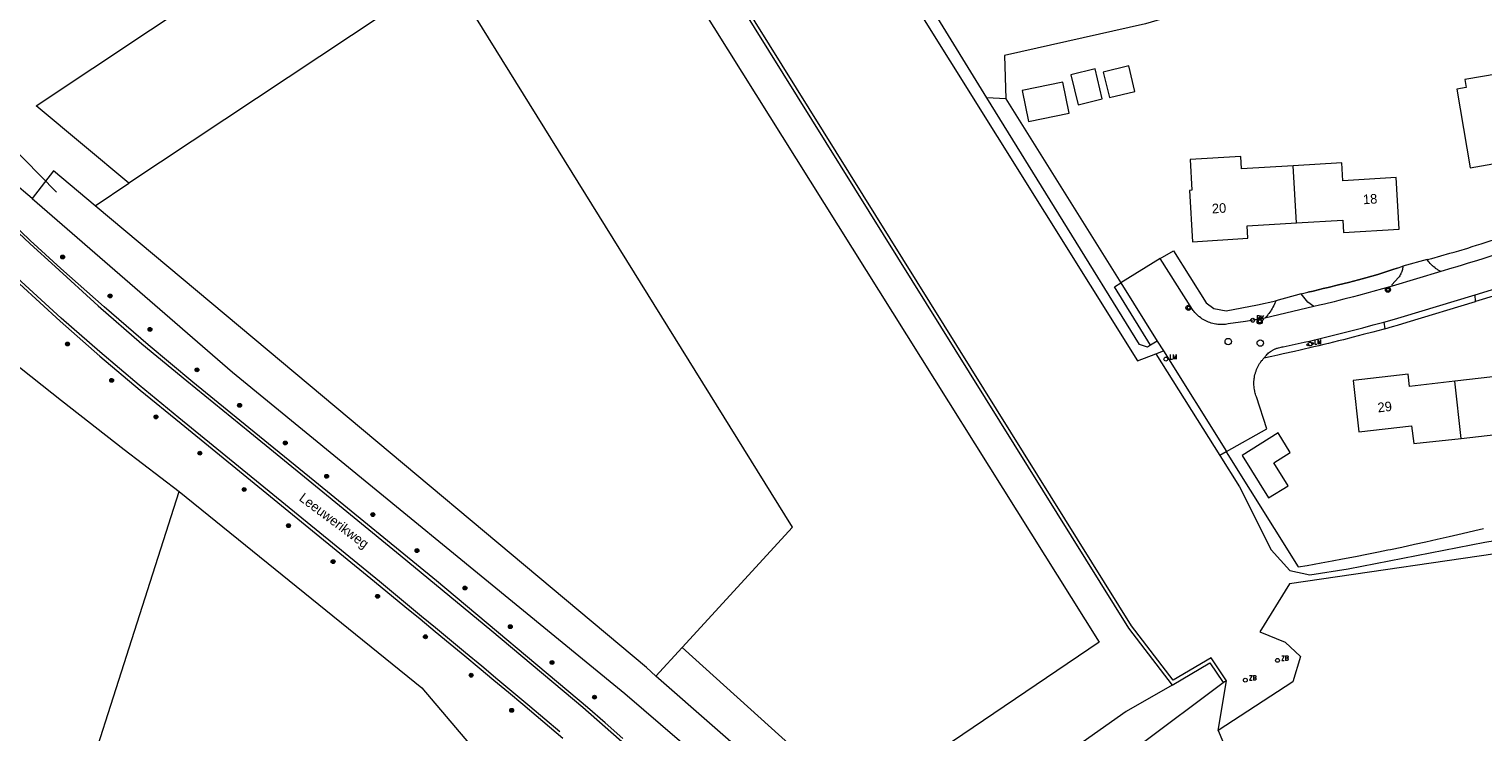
# Model space of a CAD drawing. Header units: metres. Extents: x 138165 to 154469, y 480134 to 494189.
# Tile 312 of 656: x 149023 to 149211, y 483009 to 483100. Entities that reach past the tile are written whole.
import ezdxf

# ---------------------------------------------------------------- set-up
doc = ezdxf.new("R2010")
doc.units = ezdxf.units.M
doc.header["$LTSCALE"] = 0.001
doc.header["$MEASUREMENT"] = 0
for name, color, linetype, lineweight in [('Level 5', 7, 'Continuous', 0), ('TOP-L-duiker', 7, 'Continuous', 0), ('TOP-L-terrein schutting raster hek leuning', 7, 'Continuous', 0), ('TOP-L-topo objecten punt', 7, 'Continuous', 0), ('TOP-L-topo objecten vlak', 7, 'Continuous', 0), ('TOP-T-topo huisnummering naamgeving', 7, 'Continuous', 0)]:
    doc.layers.add(name, color=color, linetype=linetype, lineweight=lineweight)
doc.styles.add('Style-INTL_ISO', font='INTL_ISO.shx')
doc.styles.add('Style-STANDARD', font='STANDARD.shx')

# ---------------------------------------------------------------- blocks, each defined once
blk = doc.blocks.new('24')
at = {"layer": 'TOP-L-topo objecten punt', "color": 7, "linetype": 'Continuous', "lineweight": 0}
for radius in [0.025, 0.0182, 0.0115, 0.005]:
    blk.add_circle((0, 0), radius, dxfattribs=at)
blk = doc.blocks.new('39')
at = {"layer": 'TOP-L-topo objecten punt', "color": 7, "linetype": 'Continuous', "lineweight": 0}
for p, q in [((0.0175, 0.0175), (-0.0175, 0.0175)), ((-0.0175, 0.0175), (-0.0175, -0.0175)), ((0.0175, 0.0175), (0.0175, -0.0175)), ((0.0175, -0.0175), (-0.0175, -0.0175))]:
    blk.add_line(p, q, dxfattribs=at)
blk.add_circle((0, 0), 0.0332, dxfattribs=at)
blk = doc.blocks.new('72')
at = {"layer": 'TOP-L-topo objecten punt', "color": 7, "linetype": 'Continuous', "lineweight": 0}
blk.add_circle((0, 0), 0.025, dxfattribs=at)
at = {"layer": 'TOP-L-topo objecten punt', "color": 7, "linetype": 'Continuous', "lineweight": 0, "style": 'Style-STANDARD'}
blk.add_text('BK', height=0.06, dxfattribs=at).set_placement((0.0483, 0))
blk = doc.blocks.new('*U13')
at = {"layer": 'Level 5', "color": 7, "linetype": 'Continuous', "lineweight": 0}
blk.add_circle((0, 0), 0.0415, dxfattribs=at)
blk = doc.blocks.new('150')
at = {"layer": 'Level 5', "color": 7, "linetype": 'Continuous', "lineweight": 0}
blk.add_blockref('*U13', (0, 0), dxfattribs=at)
blk = doc.blocks.new('10')
at = {"layer": 'TOP-L-topo objecten punt', "linetype": 'Continuous', "lineweight": 0}
blk.add_circle((0, 0), 0.0125, dxfattribs=at)
blk = doc.blocks.new('16')
at = {"layer": 'TOP-L-topo objecten punt', "color": 7, "linetype": 'Continuous', "lineweight": 0}
blk.add_circle((0, 0), 0.025, dxfattribs=at)
at = {"layer": 'TOP-L-topo objecten punt', "color": 7, "linetype": 'Continuous', "lineweight": 0, "style": 'Style-STANDARD'}
blk.add_text('LM', height=0.06, dxfattribs=at).set_placement((0.0483, 0))
blk = doc.blocks.new('85')
at = {"layer": 'TOP-L-topo objecten punt', "color": 7, "linetype": 'Continuous', "lineweight": 0}
blk.add_circle((0, 0), 0.025, dxfattribs=at)
at = {"layer": 'TOP-L-topo objecten punt', "color": 7, "linetype": 'Continuous', "lineweight": 0, "style": 'Style-STANDARD'}
blk.add_text('ZB', height=0.06, dxfattribs=at).set_placement((0.0483, 0))

msp = doc.modelspace()

# ---------------------------------------------------------------- linework, layer by layer
at = {"layer": 'TOP-L-duiker', "flags": 128}
msp.add_lwpolyline([(149009.4, 483096.22), (149026.1, 483079.2)], dxfattribs=at)
at = {"layer": 'TOP-L-terrein schutting raster hek leuning', "flags": 128}
msp.add_lwpolyline([(149200.04, 483069.33), (149199.48, 483069.14), (149199.1, 483069.02), (149198.71, 483068.89), (149197.94, 483068.65), (149197.56, 483068.53), (149196.78, 483068.3), (149196, 483068.08), (149195.03, 483067.82), (149194.38, 483067.65), (149193.72, 483067.48), (149192.42, 483067.16), (149191.11, 483066.83), (149190.45, 483066.68), (149189.8, 483066.52), (149189.14, 483066.37), (149188.48, 483066.22)], dxfattribs=at)
at = {"layer": 'TOP-L-topo objecten vlak', "flags": 128}
for points in [[(149177.9, 483015.81), (149175.9, 483018.79), (149170.99, 483015.91), (149165.6, 483022.93), (149088.96, 483145.96), (148937.05, 483389.81), (148920.64, 483416.15)], [(148942.9, 483415.23), (148949.59, 483403.86), (149075.12, 483203.21), (149166.35, 483057.33), (149168.76, 483058.24)], [(149348.53, 483156.3), (149337.46, 483175.38), (149328.99, 483184.04), (149325.75, 483184.83), (149321.12, 483183.74), (149303.84, 483170.65), (149277.94, 483147.66), (149275.19, 483151.2), (149262.98, 483142.44), (149264.36, 483139.39), (149250.28, 483131.66), (149249.98, 483136.68), (149233.34, 483127.52), (149233.29, 483123.93), (149217.64, 483115.95), (149202.18, 483108.96), (149201.78, 483112.61), (149186.82, 483106.8), (149167.42, 483101.04), (149149.11, 483096.9), (149149.29, 483091.28)], [(149088.54, 483145.69), (149165.19, 483022.65), (149170.86, 483015.25)], [(149035.5, 483080.34), (149023.5, 483090.39), (149090.02, 483134.68), (149161.37, 483020.82), (149130.03, 482999.61), (149107.27, 483020.12)], [(149107.27, 483020.12), (149121.61, 483035.74), (149076.83, 483107.83), (149035.5, 483080.34)], [(149146.81, 483091.42), (149139.75, 483102.88)], [(149157.73, 483094.43), (149158.66, 483090.54), (149161.77, 483091.28), (149160.85, 483095.17), (149157.73, 483094.43)], [(149161.92, 483094.77), (149162.71, 483091.47), (149166.02, 483092.27), (149165.22, 483095.57), (149161.92, 483094.77)], [(149022.98, 483078.36), (149020.4, 483080.53), (149018.92, 483082.02), (149017.51, 483083.52), (149016.51, 483084.63), (149015.14, 483086.09), (149013.48, 483087.98), (149012.09, 483089.68), (149010.34, 483091.97), (149008.92, 483093.98)], [(149151.38, 483092.36), (149152.22, 483088.35), (149157.51, 483089.45), (149156.67, 483093.46), (149151.38, 483092.36)], [(149220.88, 483093.51), (149214.78, 483092.46), (149214.57, 483093.71), (149213.32, 483093.49), (149213.14, 483094.54), (149208.83, 483093.8), (149209.01, 483092.75), (149207.77, 483092.54), (149209.52, 483082.37), (149216.61, 483083.59), (149216.34, 483085.17), (149222.15, 483086.17)], [(149149.29, 483091.28), (149146.81, 483091.42)], [(149168.05, 483059.34), (149167.67, 483059.1), (149166.6, 483059.42), (149146.81, 483091.42)], [(149149.29, 483091.28), (149164.22, 483067.45)], [(149186.54, 483082.62), (149179.87, 483082.21), (149179.78, 483083.81), (149173.2, 483083.44), (149173.43, 483079.45), (149173.11, 483079.43), (149173.49, 483072.77), (149180.69, 483073.21), (149180.6, 483074.81), (149187, 483075.2)], [(149031.14, 483077.43), (149025.72, 483081.98), (149022.98, 483078.36)], [(149187, 483075.2), (149193, 483075.56), (149193.1, 483073.96), (149200.3, 483074.4), (149199.92, 483081.08), (149193.02, 483080.66), (149192.87, 483083.01), (149186.54, 483082.62)], [(149187, 483075.2), (149186.54, 483082.62)], [(149007.65, 483080.26), (149010.14, 483077.67), (149013.11, 483074.75), (149015.98, 483072.14), (149026.58, 483062.44), (149031.73, 483057.94), (149036.96, 483053.52), (149042.27, 483049.2), (149067.39, 483028.68), (149071.32, 483025.46), (149073.28, 483023.84), (149075.24, 483022.22), (149077.2, 483020.6), (149079.09, 483019.04), (149080.97, 483017.48), (149082.86, 483015.91), (149084.74, 483014.34), (149086.61, 483012.77), (149088.35, 483011.3), (149090.09, 483009.83), (149091.82, 483008.35)], [(149031.14, 483077.43), (149035.5, 483080.34)], [(149015.41, 483079.18), (149015.83, 483078.93), (149022.69, 483072.47), (149025.93, 483069.54), (149031.51, 483064.46), (149037.2, 483059.52), (149043.02, 483054.72), (149051.2, 483048.06), (149058.78, 483041.89), (149070.71, 483032.12), (149082.59, 483022.3), (149094.42, 483012.41), (149107.07, 483001.23), (149120.72, 482988.87), (149132.4, 482977.97), (149144.39, 482966.41), (149159.69, 482950.92), (149172.92, 482937.15), (149187.83, 482921.48), (149190.59, 482918.51), (149197.24, 482911.67), (149201.29, 482907.51), (149203.89, 482904.91)], [(149022.98, 483078.36), (149048.96, 483055.86), (149099.84, 483014.18), (149123.28, 482994.01)], [(149091.41, 483009.17), (149089.47, 483010.82), (149087.52, 483012.46), (149085.44, 483014.21), (149083.36, 483015.95), (149081.28, 483017.69), (149079.2, 483019.42), (149077.11, 483021.15), (149075.3, 483022.66), (149073.48, 483024.17), (149071.66, 483025.68), (149068.01, 483028.7), (149041.99, 483049.92), (149036.84, 483054.16), (149031.75, 483058.46), (149026.71, 483062.84), (149016.33, 483072.32), (149013.6, 483074.77), (149012.19, 483076.01)], [(149099.6, 483008.34), (149097.31, 483010.35), (149095.01, 483012.36), (149075.4, 483028.76), (149059.63, 483041.68), (149051.09, 483048.63), (149043.81, 483054.56), (149038.02, 483059.38), (149032.3, 483064.3), (149026.67, 483069.31), (149022.71, 483072.93), (149017.8, 483077.6)], [(149103.88, 483016.43), (149102.64, 483017.52), (149051.84, 483060.08), (149031.14, 483077.43)], [(149203.95, 483070.44), (149204.53, 483070.6), (149205.7, 483070.92), (149206.87, 483071.26), (149207.45, 483071.43), (149208.04, 483071.6), (149209.2, 483071.95), (149209.78, 483072.13), (149210.36, 483072.31), (149210.94, 483072.49), (149212.1, 483072.86), (149213.25, 483073.24), (149214.41, 483073.62), (149214.98, 483073.82), (149216.13, 483074.22), (149217.28, 483074.62), (149217.85, 483074.83), (149218.99, 483075.24), (149219.96, 483075.6), (149220.47, 483075.83)], [(149210.17, 483065.88), (149212.3, 483066.52), (149213.15, 483066.79), (149214.85, 483067.35), (149215.69, 483067.63), (149217.39, 483068.2), (149219.08, 483068.77), (149219.92, 483069.06), (149220.77, 483069.35), (149221.61, 483069.65), (149222.45, 483069.94), (149224.14, 483070.54), (149225.82, 483071.14), (149227.37, 483071.71), (149228.95, 483072.3), (149229.75, 483072.59), (149230.54, 483072.89), (149231.33, 483073.2), (149232.91, 483073.8), (149234.48, 483074.42), (149235.18, 483074.69)], [(149236.36, 483074.18), (149235.37, 483073.79), (149234.37, 483073.41), (149233.38, 483073.03), (149232.38, 483072.65), (149230.38, 483071.89), (149229.38, 483071.52), (149228.38, 483071.14), (149226.38, 483070.4), (149224.38, 483069.67), (149222.37, 483068.94), (149221.36, 483068.58), (149219.5, 483067.92), (149218.29, 483067.52), (149217.68, 483067.32), (149216.47, 483066.93), (149215.86, 483066.73), (149215.25, 483066.54), (149214.03, 483066.17), (149213.42, 483065.98), (149212.8, 483065.8), (149212.19, 483065.62), (149211.52, 483065.42), (149210.21, 483065.02)], [(149219.78, 483073.43), (149218.46, 483072.96), (149217.8, 483072.73), (149216.47, 483072.28), (149215.81, 483072.05), (149214.48, 483071.61), (149213.82, 483071.39), (149212.48, 483070.96), (149211.15, 483070.54), (149210.48, 483070.33), (149209.14, 483069.92), (149208.47, 483069.72), (149207.8, 483069.51), (149207.13, 483069.32), (149205.7, 483068.9)], [(149169.32, 483070.6), (149164.22, 483067.45)], [(149169.32, 483070.6), (149171.02, 483071.59), (149175.25, 483064.85), (149176.28, 483064.09), (149177.85, 483063.78), (149181.93, 483064.56), (149184.29, 483065.09)], [(149182.89, 483062.86), (149180.37, 483062.41), (149178.14, 483062.1), (149177.95, 483062.07), (149177.76, 483062.04), (149177.56, 483062.03), (149177.37, 483062.02), (149177.27, 483062.02), (149177.08, 483062.02), (149176.89, 483062.03), (149176.79, 483062.04), (149176.6, 483062.07), (149176.51, 483062.08), (149176.32, 483062.12), (149176.13, 483062.16), (149175.94, 483062.21), (149175.85, 483062.24), (149175.76, 483062.27), (149175.58, 483062.34), (149175.4, 483062.41), (149175.31, 483062.45), (149175.22, 483062.5), (149175.14, 483062.54), (149175.05, 483062.59), (149174.97, 483062.63), (149174.8, 483062.73), (149174.72, 483062.78), (149174.64, 483062.84), (149174.56, 483062.89), (149174.41, 483063.01), (149174.33, 483063.07), (149174.18, 483063.19), (149174.04, 483063.33), (149173.91, 483063.46), (149173.78, 483063.6), (149173.65, 483063.75), (149173.59, 483063.83), (149173.49, 483063.97), (149169.32, 483070.6)], [(149203.95, 483070.44), (149200.79, 483069.58)], [(149205.7, 483068.9), (149205.61, 483068.94), (149205.44, 483069.04), (149205.36, 483069.09), (149205.28, 483069.14), (149205.2, 483069.19), (149205.04, 483069.31), (149204.96, 483069.36), (149204.81, 483069.49), (149204.73, 483069.55), (149204.66, 483069.62), (149204.59, 483069.68), (149204.52, 483069.75), (149204.39, 483069.89), (149204.32, 483069.96), (149204.19, 483070.11), (149204.13, 483070.18), (149204.02, 483070.34), (149203.95, 483070.44)], [(149187.59, 483065.99), (149188.48, 483066.22), (149189.14, 483066.37), (149189.8, 483066.52), (149190.45, 483066.68), (149191.11, 483066.83), (149192.42, 483067.16), (149193.72, 483067.48), (149194.38, 483067.65), (149195.03, 483067.82), (149196, 483068.08), (149196.78, 483068.3), (149197.56, 483068.53), (149197.94, 483068.65), (149198.71, 483068.89), (149199.1, 483069.02), (149199.48, 483069.14), (149200.04, 483069.33), (149200.79, 483069.58)], [(149200.79, 483069.58), (149200.78, 483069.44), (149200.76, 483069.3), (149200.73, 483069.17), (149200.7, 483069.03), (149200.66, 483068.9), (149200.61, 483068.77), (149200.58, 483068.71), (149200.52, 483068.58), (149200.46, 483068.46), (149200.38, 483068.34), (149200.3, 483068.23), (149200.22, 483068.12), (149199.36, 483067.16), (149199.39, 483067)], [(149205.7, 483068.9), (149199.39, 483067)], [(149006.67, 483068.36), (149006.92, 483068.2), (149009.24, 483066.27), (149012.7, 483063.43), (149020.26, 483057.31), (149026.75, 483052.15), (149034.9, 483045.81), (149042.02, 483040.37)], [(149168.05, 483059.34), (149163.37, 483066.92), (149164.22, 483067.45)], [(149164.22, 483067.45), (149168.9, 483059.87)], [(149199.39, 483067), (149198.14, 483066.65), (149196.89, 483066.3), (149196.27, 483066.13), (149195.02, 483065.79), (149194.39, 483065.63), (149193.13, 483065.3), (149192.5, 483065.14), (149191.87, 483064.98), (149190.61, 483064.67), (149189.98, 483064.52), (149189.25, 483064.35)], [(149184.29, 483065.09), (149184.25, 483064.98), (149184.17, 483064.78), (149184.08, 483064.58), (149184.03, 483064.48), (149183.93, 483064.28), (149183.88, 483064.18), (149183.83, 483064.09), (149183.71, 483063.9), (149183.65, 483063.81), (149183.53, 483063.62), (149183.4, 483063.45), (149183.33, 483063.36), (149183.26, 483063.27), (149183.12, 483063.1), (149183.05, 483063.02), (149182.97, 483062.94), (149182.89, 483062.86)], [(149187.59, 483065.99), (149184.29, 483065.09)], [(149189.25, 483064.35), (149188.47, 483064.93), (149187.59, 483065.99)], [(149198.33, 483062.34), (149199.7, 483062.73), (149200.56, 483062.97), (149210.17, 483065.88)], [(149198.43, 483061.47), (149199.45, 483061.76), (149200.09, 483061.94), (149201.35, 483062.31), (149210.21, 483065.02)], [(149210.21, 483065.02), (149210.17, 483065.88)], [(149189.25, 483064.35), (149182.89, 483062.86)], [(149182.77, 483057.67), (149182.87, 483057.8), (149182.92, 483057.87), (149182.97, 483057.93), (149183.08, 483058.05), (149183.19, 483058.17), (149183.25, 483058.23), (149183.37, 483058.34), (149183.5, 483058.44), (149183.63, 483058.54), (149183.77, 483058.63), (149183.84, 483058.67), (149183.91, 483058.71), (149183.98, 483058.75), (149184.05, 483058.79), (149184.2, 483058.85), (149184.27, 483058.89), (149184.35, 483058.92), (149184.43, 483058.95), (149184.51, 483058.97), (149184.66, 483059.02), (149184.82, 483059.06), (149184.98, 483059.09), (149185.14, 483059.11), (149185.26, 483059.12), (149187.97, 483059.72), (149188.67, 483059.88), (149190.05, 483060.21), (149191.44, 483060.54), (149192.82, 483060.89), (149194.2, 483061.24), (149195.58, 483061.6), (149196.95, 483061.97), (149198.33, 483062.34)], [(149198.43, 483061.47), (149198.18, 483061.4), (149196.91, 483061.05), (149195.64, 483060.71), (149194.36, 483060.38), (149193.08, 483060.05), (149192.45, 483059.89), (149191.16, 483059.57), (149190.52, 483059.42), (149189.88, 483059.26), (149189.24, 483059.11), (149187.48, 483058.71), (149186.75, 483058.54), (149185.28, 483058.21), (149184.55, 483058.05), (149183.81, 483057.89), (149182.77, 483057.67)], [(149198.33, 483062.34), (149198.43, 483061.47)], [(149168.9, 483059.87), (149168.05, 483059.34)], [(149168.9, 483059.87), (149169.72, 483058.6)], [(149168.76, 483058.24), (149169.72, 483058.6)], [(149168.76, 483058.24), (149177.05, 483045.03)], [(149169.72, 483058.6), (149177.9, 483045.56)], [(149177.9, 483045.56), (149183.16, 483048.51), (149181.79, 483052.64), (149181.76, 483052.73), (149181.73, 483052.82), (149181.67, 483053.01), (149181.64, 483053.1), (149181.59, 483053.29), (149181.57, 483053.39), (149181.53, 483053.58), (149181.5, 483053.77), (149181.48, 483053.97), (149181.47, 483054.16), (149181.46, 483054.36), (149181.46, 483054.46), (149181.47, 483054.65), (149181.49, 483054.84), (149181.51, 483055.04), (149181.52, 483055.14), (149181.56, 483055.33), (149181.6, 483055.52), (149181.62, 483055.61), (149181.65, 483055.71), (149181.68, 483055.8), (149181.74, 483055.99), (149181.81, 483056.17), (149181.89, 483056.35), (149181.93, 483056.44), (149182.02, 483056.61), (149182.06, 483056.7), (149182.11, 483056.78), (149182.21, 483056.95), (149182.32, 483057.11), (149182.38, 483057.19), (149182.49, 483057.35), (149182.56, 483057.42), (149182.68, 483057.57), (149182.77, 483057.67)], [(149208.35, 483047.26), (149215.11, 483048.03), (149214.85, 483050.36), (149221.7, 483051.14), (149220.95, 483057.8), (149213.8, 483056.99), (149213.98, 483055.4), (149207.51, 483054.67)], [(149207.51, 483054.67), (149201.65, 483054), (149201.47, 483055.59), (149194.32, 483054.78), (149195.08, 483048.12), (149201.93, 483048.9), (149202.2, 483046.57), (149208.35, 483047.26)], [(149208.35, 483047.26), (149207.51, 483054.67)], [(149179.93, 483045.04), (149183.37, 483039.53), (149185.92, 483041.12), (149184.06, 483044.09), (149186.18, 483045.41), (149184.59, 483047.96), (149179.93, 483045.04)], [(149177.85, 483045.53), (149177.05, 483045.03)], [(149177.05, 483045.03), (149179.61, 483040.96), (149183.72, 483032.81), (149186.12, 483030.1), (149188.73, 483029.55), (149193.69, 483030.32), (149211.41, 483033.8), (149220.29, 483035.23)], [(149177.9, 483045.56), (149177.85, 483045.53)], [(149177.85, 483045.53), (149187.2, 483030.58), (149188.36, 483030.78), (149190.18, 483031.1), (149191.63, 483031.37), (149192.96, 483031.62), (149194.65, 483031.94), (149196.13, 483032.23), (149197.64, 483032.54), (149198.84, 483032.78), (149199.18, 483032.85), (149200.64, 483033.16), (149202.31, 483033.52), (149203.76, 483033.84), (149205.24, 483034.17), (149206.78, 483034.52), (149208.47, 483034.92), (149210.11, 483035.31), (149211.23, 483035.58)], [(149003.15, 482918.97), (149042.02, 483040.37)], [(149042.02, 483040.37), (149073.53, 483014.9), (149092.93, 482992.01), (149096.9, 482984.21)], [(149218.62, 483032.36), (149216.92, 483032.88), (149186.08, 483028.39), (149182.23, 483022.17), (149185.53, 483020.81), (149187.51, 483018.95), (149186.52, 483015.69), (149176.81, 483009.38)], [(149107.27, 483020.12), (149103.88, 483016.43)], [(149170.86, 483015.25), (149175.75, 483018.12), (149177.46, 483015.58)], [(149123.28, 482994.01), (149126.15, 482996.89), (149103.88, 483016.43)], [(149176.81, 483009.38), (149177.9, 483015.81)], [(149177.46, 483015.58), (149177.66, 483015.73), (149177.9, 483015.81)], [(149170.86, 483015.25), (149164.91, 483011.84), (149132.7, 482989.14)], [(149135.54, 482985.43), (149166.64, 483007.45), (149177.46, 483015.58)], [(149176.81, 483009.38), (149178.18, 483006.21)]]:
    msp.add_lwpolyline(points, dxfattribs=at)

# ---------------------------------------------------------------- block references
at = {"layer": 'TOP-L-topo objecten punt', "xscale": 10, "yscale": 10, "zscale": 10}
for name, p in [('24', (149026.91, 483070.78)), ('39', (149198.85, 483066.53)), ('24', (149033.07, 483065.73)), ('39', (149172.96, 483064.19)), ('72', (149181.31, 483062.58)), ('24', (149038.24, 483061.39)), ('39', (149182.21, 483062.4)), ('24', (149027.54, 483059.5)), ('150', (149178.13, 483059.81)), ('150', (149182.29, 483059.62)), ('10', (149188.46, 483059.39)), ('16', (149188.77, 483059.49)), ('10', (149189.07, 483059.55)), ('16', (149170.03, 483057.54)), ('24', (149044.34, 483056.14)), ('24', (149033.27, 483054.78)), ('24', (149049.87, 483051.54)), ('24', (149039.02, 483050.04)), ('24', (149055.8, 483046.66)), ('24', (149044.72, 483045.34)), ('24', (149061.16, 483042.34)), ('24', (149050.46, 483040.63)), ('24', (149067.15, 483037.37)), ('24', (149056.21, 483035.93)), ('24', (149072.88, 483032.7)), ('24', (149062, 483031.27)), ('24', (149067.77, 483026.77)), ('24', (149079.11, 483027.84)), ('24', (149073.98, 483021.52)), ('24', (149084.99, 483022.83)), ('24', (149090.4, 483018.18)), ('85', (149184.52, 483018.46)), ('24', (149079.92, 483016.53)), ('85', (149180.35, 483015.89)), ('24', (149095.92, 483013.68)), ('24', (149085.17, 483011.98))]:
    msp.add_blockref(name, p, dxfattribs=at)

# ---------------------------------------------------------------- texts
at = {"layer": 'TOP-T-topo huisnummering naamgeving', "style": 'Style-INTL_ISO'}
for s, rotation, p in [('18', 3.5, (149195.65, 483077.62)), ('20', 3.5, (149176.05, 483076.43)), ('29', 6.4, (149197.58, 483050.62)), ('Leeuwerikweg', 323.2, (149057.48, 483039.29))]:
    msp.add_text(s, height=1.25, rotation=rotation, dxfattribs=at).set_placement(p)

doc.saveas('drawing.dxf')
